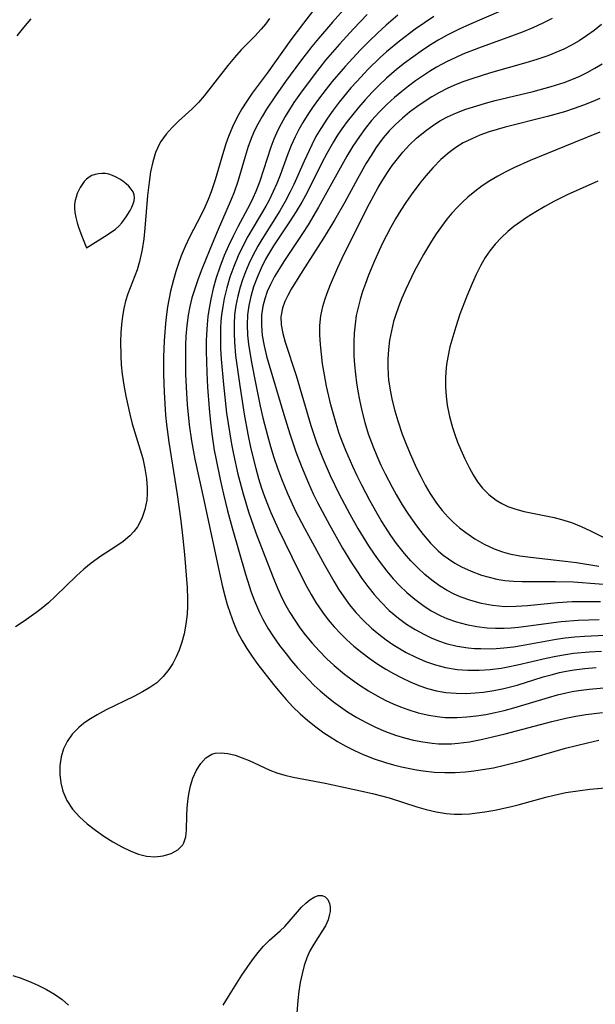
# Model space of a CAD drawing. Header units: inches. Extents: x 1073367 to 1082519, y 1569854 to 1574957.
# Tile 532 of 565: x 1080227 to 1080324, y 1573608 to 1573773. Entities that reach past the tile are written whole.
import ezdxf

# ---------------------------------------------------------------- set-up
doc = ezdxf.new("R2010")
doc.units = ezdxf.units.IN
doc.header["$MEASUREMENT"] = 0
doc.layers.add('CGG_CurvaNivelLidar_v1', color=7, linetype='Continuous', lineweight=30, true_color=0x008008)

msp = doc.modelspace()

# ---------------------------------------------------------------- linework, layer by layer
at = {"layer": 'CGG_CurvaNivelLidar_v1'}
for points in [[(1080277.0421, 1573775.0245, 72), (1080274.7727, 1573772.1601, 72), (1080272.6501, 1573769.3581, 72), (1080268.7003, 1573763.8209, 72), (1080266.2236, 1573760.4446, 72), (1080265.3182, 1573759.1439, 72), (1080264.4701, 1573757.8131, 72), (1080263.6448, 1573756.333, 72), (1080262.9117, 1573754.8068, 72), (1080262.2704, 1573753.2405, 72), (1080261.8279, 1573751.9778, 72), (1080261.4269, 1573750.6996, 72), (1080260.0505, 1573745.9867, 72), (1080259.3612, 1573743.9643, 72), (1080258.8549, 1573742.7007, 72), (1080258.2831, 1573741.4028, 72), (1080257.6693, 1573740.125, 72), (1080255.725, 1573736.3897, 72), (1080255.0153, 1573734.8627, 72), (1080254.3683, 1573733.3001, 72), (1080253.8788, 1573731.9823, 72), (1080253.4341, 1573730.6456, 72), (1080253.0392, 1573729.291, 72), (1080252.5757, 1573727.3781, 72), (1080252.0784, 1573724.7718, 72), (1080251.8858, 1573723.4554, 72), (1080251.7169, 1573721.9526, 72), (1080251.508, 1573719.0902, 72), (1080251.4132, 1573716.3772, 72), (1080251.401, 1573714.952, 72), (1080251.4124, 1573713.5255, 72), (1080251.5047, 1573710.5156, 72), (1080251.7499, 1573706.6377, 72), (1080251.8936, 1573705.0901, 72), (1080252.2583, 1573702.1448, 72), (1080253.6805, 1573693.4003, 72), (1080254.2655, 1573688.9899, 72), (1080254.6108, 1573686.0488, 72), (1080254.8784, 1573683.3903, 72), (1080255.3461, 1573677.863, 72), (1080255.427, 1573676.0024, 72), (1080255.4213, 1573674.7154, 72), (1080255.3518, 1573673.4398, 72), (1080255.1499, 1573671.7644, 72), (1080254.8349, 1573670.1243, 72), (1080254.4774, 1573668.7454, 72), (1080254.0244, 1573667.4135, 72), (1080253.5264, 1573666.2802, 72), (1080252.9426, 1573665.2003, 72), (1080252.279, 1573664.1803, 72), (1080251.3389, 1573663.0049, 72), (1080250.2608, 1573661.9675, 72), (1080249.1294, 1573661.1483, 72), (1080247.8966, 1573660.423, 72), (1080246.4316, 1573659.663, 72), (1080241.8158, 1573657.4242, 72), (1080240.317, 1573656.6193, 72), (1080238.8935, 1573655.747, 72), (1080238.0412, 1573655.1426, 72), (1080237.2461, 1573654.4958, 72), (1080236.1487, 1573653.395, 72), (1080235.2664, 1573652.171, 72), (1080234.6776, 1573650.9207, 72), (1080234.293, 1573649.5853, 72), (1080234.0816, 1573648.0654, 72), (1080234.0692, 1573646.6478, 72), (1080234.2323, 1573645.2327, 72), (1080234.5849, 1573643.8473, 72), (1080235.2579, 1573642.2978, 72), (1080236.1915, 1573640.8577, 72), (1080237.3313, 1573639.5765, 72), (1080238.6362, 1573638.4008, 72), (1080239.9985, 1573637.3442, 72), (1080241.4241, 1573636.3552, 72), (1080242.9192, 1573635.4143, 72), (1080244.4257, 1573634.5649, 72), (1080245.9237, 1573633.8368, 72), (1080247.1879, 1573633.3414, 72), (1080248.5629, 1573632.9878, 72), (1080249.9234, 1573632.8998, 72), (1080251.3579, 1573633.0575, 72), (1080252.6748, 1573633.4455, 72), (1080253.7966, 1573634.0589, 72), (1080254.631, 1573634.9132, 72), (1080254.8123, 1573635.2265, 72), (1080255.1288, 1573636.2008, 72), (1080255.2533, 1573637.3151, 72), (1080255.286, 1573639.8454, 72), (1080255.3372, 1573641.0041, 72), (1080255.4449, 1573642.1864, 72), (1080255.6172, 1573643.3705, 72), (1080255.9094, 1573644.7192, 72), (1080256.3083, 1573646.0071, 72), (1080256.8922, 1573647.3384, 72), (1080257.6135, 1573648.496, 72), (1080258.4701, 1573649.4183, 72), (1080259.4696, 1573650.0275, 72), (1080259.9989, 1573650.1841, 72), (1080261.0457, 1573650.268, 72), (1080262.1704, 1573650.1389, 72), (1080263.3501, 1573649.8452, 72), (1080264.5654, 1573649.4266, 72), (1080265.718, 1573648.9537, 72), (1080269.189, 1573647.3748, 72), (1080270.3557, 1573646.9155, 72), (1080271.6771, 1573646.5206, 72), (1080273.0478, 1573646.2094, 72), (1080278.4277, 1573645.1744, 72), (1080283.015, 1573644.2154, 72), (1080286.3146, 1573643.4734, 72), (1080289.0926, 1573642.7227, 72), (1080293.7309, 1573641.2268, 72), (1080295.2722, 1573640.7768, 72), (1080296.9481, 1573640.3821, 72), (1080298.6389, 1573640.1186, 72), (1080299.9434, 1573640.0253, 72), (1080301.2552, 1573640.0185, 72), (1080302.5717, 1573640.0863, 72), (1080303.8301, 1573640.2114, 72), (1080305.0897, 1573640.3842, 72), (1080306.749, 1573640.6691, 72), (1080309.5519, 1573641.2766, 72), (1080310.6935, 1573641.568, 72), (1080315.2838, 1573642.8569, 72), (1080316.7014, 1573643.2036, 72), (1080318.6521, 1573643.609, 72), (1080321.0239, 1573643.9878, 72), (1080322.6359, 1573644.1847, 72), (1080325.873, 1573644.475, 72)], [(1080283.1733, 1573776.2976, 72.5), (1080279.644, 1573772.337, 72.5), (1080277.31, 1573769.6015, 72.5), (1080276.2036, 1573768.2549, 72.5), (1080274.295, 1573765.8136, 72.5), (1080271.7725, 1573762.3838, 72.5), (1080270.106, 1573760.0232, 72.5), (1080268.6234, 1573757.7953, 72.5), (1080267.8543, 1573756.5524, 72.5), (1080267.1422, 1573755.2854, 72.5), (1080266.623, 1573754.2362, 72.5), (1080266.1567, 1573753.1636, 72.5), (1080265.5601, 1573751.5462, 72.5), (1080265.0381, 1573749.8983, 72.5), (1080263.7876, 1573745.6754, 72.5), (1080263.1913, 1573743.936, 72.5), (1080262.6991, 1573742.6905, 72.5), (1080260.3593, 1573737.2875, 72.5), (1080259.1152, 1573734.3246, 72.5), (1080257.6914, 1573730.7828, 72.5), (1080257.1302, 1573729.2936, 72.5), (1080256.6107, 1573727.7942, 72.5), (1080256.1528, 1573726.2796, 72.5), (1080255.7955, 1573724.8372, 72.5), (1080255.5144, 1573723.3783, 72.5), (1080255.28, 1573721.6296, 72.5), (1080255.1357, 1573719.8654, 72.5), (1080255.0703, 1573718.366, 72.5), (1080255.047, 1573715.189, 72.5), (1080255.0806, 1573713.5139, 72.5), (1080255.2213, 1573710.3255, 72.5), (1080255.3518, 1573708.4326, 72.5), (1080255.6828, 1573705.0503, 72.5), (1080256.0646, 1573702.3661, 72.5), (1080256.6342, 1573699.3204, 72.5), (1080258.1844, 1573692.2156, 72.5), (1080260.5704, 1573681.036, 72.5), (1080261.2587, 1573677.9957, 72.5), (1080261.6383, 1573676.4911, 72.5), (1080262.0513, 1573675.028, 72.5), (1080262.5137, 1573673.586, 72.5), (1080263.0831, 1573672.0491, 72.5), (1080263.7305, 1573670.5504, 72.5), (1080264.4673, 1573669.0988, 72.5), (1080265.3008, 1573667.7018, 72.5), (1080266.2116, 1573666.3471, 72.5), (1080267.1759, 1573665.0206, 72.5), (1080269.7758, 1573661.673, 72.5), (1080270.8193, 1573660.3944, 72.5), (1080271.8944, 1573659.1449, 72.5), (1080273.017, 1573657.9412, 72.5), (1080274.2336, 1573656.7674, 72.5), (1080275.5085, 1573655.655, 72.5), (1080276.8337, 1573654.6009, 72.5), (1080278.2048, 1573653.6065, 72.5), (1080279.0769, 1573653.0226, 72.5), (1080280.4527, 1573652.1687, 72.5), (1080281.8622, 1573651.3703, 72.5), (1080283.3033, 1573650.6313, 72.5), (1080284.7762, 1573649.96, 72.5), (1080286.6147, 1573649.2437, 72.5), (1080288.4913, 1573648.6293, 72.5), (1080289.8253, 1573648.2544, 72.5), (1080291.1706, 1573647.9233, 72.5), (1080293.6541, 1573647.4316, 72.5), (1080294.7872, 1573647.2596, 72.5), (1080296.6093, 1573647.0574, 72.5), (1080298.4366, 1573646.9624, 72.5), (1080300.1497, 1573646.9857, 72.5), (1080301.864, 1573647.1007, 72.5), (1080303.2735, 1573647.2509, 72.5), (1080304.6808, 1573647.4473, 72.5), (1080306.5392, 1573647.776, 72.5), (1080308.3895, 1573648.172, 72.5), (1080311.2739, 1573648.9041, 72.5), (1080318.5788, 1573651.0294, 72.5), (1080322.2624, 1573651.9487, 72.5), (1080324.1558, 1573652.3648, 72.5)], [(1080285.4062, 1573773.5757, 73), (1080283.1242, 1573771.19, 73), (1080280.8109, 1573768.6508, 73), (1080279.6396, 1573767.3071, 73), (1080278.491, 1573765.9461, 73), (1080276.5668, 1573763.5415, 73), (1080274.2807, 1573760.4644, 73), (1080273.1986, 1573758.8967, 73), (1080271.714, 1573756.5434, 73), (1080271.0348, 1573755.3414, 73), (1080270.4777, 1573754.2578, 73), (1080269.8209, 1573752.7943, 73), (1080269.3075, 1573751.4333, 73), (1080267.4947, 1573745.7643, 73), (1080266.8422, 1573744.0442, 73), (1080266.3484, 1573742.937, 73), (1080265.8111, 1573741.8459, 73), (1080263.8136, 1573738.1166, 73), (1080263.0075, 1573736.5452, 73), (1080262.2442, 1573734.9472, 73), (1080261.5353, 1573733.3217, 73), (1080260.7899, 1573731.3786, 73), (1080260.2093, 1573729.6178, 73), (1080259.7055, 1573727.8344, 73), (1080259.2807, 1573726.0323, 73), (1080258.9438, 1573724.2142, 73), (1080258.7923, 1573723.1232, 73), (1080258.6645, 1573721.8126, 73), (1080258.5428, 1573719.1713, 73), (1080258.5321, 1573717.3818, 73), (1080258.6252, 1573713.7881, 73), (1080258.7483, 1573711.3579, 73), (1080258.9995, 1573707.7974, 73), (1080259.1652, 1573706.0201, 73), (1080259.4622, 1573703.5346, 73), (1080259.8839, 1573700.8433, 73), (1080260.1844, 1573699.1925, 73), (1080260.8568, 1573695.9022, 73), (1080261.4092, 1573693.4731, 73), (1080262.0953, 1573690.6936, 73), (1080262.8421, 1573687.8512, 73), (1080265.0739, 1573680.0773, 73), (1080266.0463, 1573677.1066, 73), (1080266.5876, 1573675.6497, 73), (1080267.4136, 1573673.7078, 73), (1080267.9766, 1573672.574, 73), (1080268.8135, 1573671.1096, 73), (1080269.7678, 1573669.6286, 73), (1080270.789, 1573668.1838, 73), (1080271.8662, 1573666.7726, 73), (1080272.809, 1573665.6134, 73), (1080273.7824, 1573664.4775, 73), (1080275.6724, 1573662.4285, 73), (1080276.5875, 1573661.5185, 73), (1080277.5939, 1573660.5902, 73), (1080278.6354, 1573659.7013, 73), (1080279.7758, 1573658.8013, 73), (1080280.949, 1573657.9446, 73), (1080282.1523, 1573657.1315, 73), (1080283.6807, 1573656.1884, 73), (1080285.2473, 1573655.316, 73), (1080286.8488, 1573654.5199, 73), (1080288.4851, 1573653.8122, 73), (1080290.1543, 1573653.208, 73), (1080291.6647, 1573652.7536, 73), (1080293.1921, 1573652.3759, 73), (1080294.7323, 1573652.0781, 73), (1080296.2821, 1573651.8688, 73), (1080297.3454, 1573651.7835, 73), (1080298.4112, 1573651.7507, 73), (1080299.5111, 1573651.7758, 73), (1080300.6115, 1573651.8558, 73), (1080302.5444, 1573652.1089, 73), (1080304.4755, 1573652.4699, 73), (1080306.4049, 1573652.9047, 73), (1080308.4769, 1573653.4238, 73), (1080316.268, 1573655.494, 73), (1080318.6301, 1573656.0535, 73), (1080320.2915, 1573656.3759, 73), (1080321.9632, 1573656.6466, 73), (1080324.7883, 1573657.0129, 73)], [(1080290.5377, 1573773.4882, 73.5), (1080288.6151, 1573771.831, 73.5), (1080287.1454, 1573770.482, 73.5), (1080285.7102, 1573769.0945, 73.5), (1080284.3077, 1573767.6729, 73.5), (1080283.0249, 1573766.3126, 73.5), (1080281.77, 1573764.9276, 73.5), (1080279.6036, 1573762.4008, 73.5), (1080278.5521, 1573761.0948, 73.5), (1080277.4616, 1573759.6689, 73.5), (1080276.4155, 1573758.2175, 73.5), (1080275.4217, 1573756.7387, 73.5), (1080274.6977, 1573755.5757, 73.5), (1080274.0183, 1573754.3916, 73.5), (1080273.3919, 1573753.1834, 73.5), (1080272.7143, 1573751.6925, 73.5), (1080272.1063, 1573750.1736, 73.5), (1080270.8698, 1573746.766, 73.5), (1080270.3331, 1573745.3796, 73.5), (1080269.7447, 1573744.0148, 73.5), (1080268.9826, 1573742.4764, 73.5), (1080268.4816, 1573741.5637, 73.5), (1080265.5061, 1573736.5067, 73.5), (1080264.6612, 1573734.9137, 73.5), (1080263.8857, 1573733.285, 73.5), (1080263.144, 1573731.5059, 73.5), (1080262.4961, 1573729.6923, 73.5), (1080261.9722, 1573727.9398, 73.5), (1080261.5411, 1573726.1654, 73.5), (1080261.2809, 1573724.8055, 73.5), (1080261.0887, 1573723.4354, 73.5), (1080260.9904, 1573722.3477, 73.5), (1080260.9322, 1573721.2543, 73.5), (1080260.9031, 1573719.5126, 73.5), (1080260.9385, 1573717.7626, 73.5), (1080261.0298, 1573716.0076, 73.5), (1080261.4033, 1573711.8074, 73.5), (1080261.944, 1573707.011, 73.5), (1080262.4592, 1573703.5213, 73.5), (1080262.7588, 1573701.8415, 73.5), (1080263.0889, 1573700.1671, 73.5), (1080263.8368, 1573696.8084, 73.5), (1080264.6914, 1573693.5068, 73.5), (1080265.6035, 1573690.4968, 73.5), (1080266.8311, 1573687.0024, 73.5), (1080268.3167, 1573683.0875, 73.5), (1080269.7141, 1573679.5203, 73.5), (1080270.4545, 1573677.7611, 73.5), (1080271.2513, 1573676.0334, 73.5), (1080271.8583, 1573674.8461, 73.5), (1080272.5116, 1573673.6859, 73.5), (1080273.3159, 1573672.4038, 73.5), (1080274.1792, 1573671.1596, 73.5), (1080275.0949, 1573669.9515, 73.5), (1080276.2209, 1573668.5905, 73.5), (1080277.4066, 1573667.2789, 73.5), (1080278.6504, 1573666.021, 73.5), (1080279.9181, 1573664.8553, 73.5), (1080281.6493, 1573663.4264, 73.5), (1080282.9505, 1573662.4477, 73.5), (1080284.2852, 1573661.5166, 73.5), (1080285.6521, 1573660.6376, 73.5), (1080287.0883, 1573659.7971, 73.5), (1080288.5572, 1573659.0253, 73.5), (1080289.7609, 1573658.4602, 73.5), (1080290.9835, 1573657.9475, 73.5), (1080292.2237, 1573657.4912, 73.5), (1080293.9687, 1573656.9603, 73.5), (1080295.7371, 1573656.5483, 73.5), (1080297.1051, 1573656.3183, 73.5), (1080298.4819, 1573656.1765, 73.5), (1080299.4778, 1573656.1364, 73.5), (1080300.4769, 1573656.1449, 73.5), (1080302.0774, 1573656.2455, 73.5), (1080303.6802, 1573656.433, 73.5), (1080305.2826, 1573656.6886, 73.5), (1080306.8022, 1573656.9833, 73.5), (1080308.3159, 1573657.3278, 73.5), (1080309.9371, 1573657.7551, 73.5), (1080315.7406, 1573659.522, 73.5), (1080317.2136, 1573659.9391, 73.5), (1080318.6973, 1573660.301, 73.5), (1080319.7099, 1573660.5043, 73.5), (1080320.7287, 1573660.675, 73.5), (1080322.5369, 1573660.9085, 73.5), (1080326.1837, 1573661.2122, 73.5)], [(1080307.8077, 1573774.2303, 74.5), (1080302.5459, 1573771.9315, 74.5), (1080300.7956, 1573771.1254, 74.5), (1080298.7961, 1573770.127, 74.5), (1080297.3096, 1573769.2953, 74.5), (1080295.8566, 1573768.4062, 74.5), (1080294.4341, 1573767.4678, 74.5), (1080293.0449, 1573766.4883, 74.5), (1080291.6848, 1573765.4683, 74.5), (1080290.356, 1573764.4083, 74.5), (1080288.6856, 1573762.9687, 74.5), (1080287.4449, 1573761.8031, 74.5), (1080286.2452, 1573760.5951, 74.5), (1080285.0845, 1573759.3496, 74.5), (1080283.9638, 1573758.0689, 74.5), (1080283.0077, 1573756.9059, 74.5), (1080282.0875, 1573755.7156, 74.5), (1080281.2069, 1573754.4973, 74.5), (1080280.3715, 1573753.2485, 74.5), (1080279.8041, 1573752.3342, 74.5), (1080278.6917, 1573750.3824, 74.5), (1080277.8638, 1573748.8049, 74.5), (1080275.3893, 1573743.873, 74.5), (1080274.5038, 1573742.2521, 74.5), (1080273.5658, 1573740.6613, 74.5), (1080272.58, 1573739.1021, 74.5), (1080269.7898, 1573734.9467, 74.5), (1080268.9189, 1573733.5385, 74.5), (1080268.454, 1573732.7136, 74.5), (1080267.6925, 1573731.2052, 74.5), (1080267.0205, 1573729.6617, 74.5), (1080266.4432, 1573728.0883, 74.5), (1080265.9728, 1573726.4886, 74.5), (1080265.6447, 1573724.9667, 74.5), (1080265.4422, 1573723.4266, 74.5), (1080265.3776, 1573721.7284, 74.5), (1080265.4538, 1573720.0184, 74.5), (1080265.6139, 1573718.5125, 74.5), (1080266.0968, 1573715.4851, 74.5), (1080266.7446, 1573712.0512, 74.5), (1080267.5538, 1573708.1566, 74.5), (1080267.9967, 1573706.2127, 74.5), (1080268.7469, 1573703.251, 74.5), (1080269.2691, 1573701.4178, 74.5), (1080269.8322, 1573699.5973, 74.5), (1080270.4385, 1573697.7917, 74.5), (1080271.0941, 1573696.0045, 74.5), (1080272.0957, 1573693.5724, 74.5), (1080273.4692, 1573690.6517, 74.5), (1080274.9327, 1573687.8086, 74.5), (1080278.2731, 1573681.6641, 74.5), (1080279.8378, 1573678.9385, 74.5), (1080280.6605, 1573677.6077, 74.5), (1080281.5255, 1573676.3103, 74.5), (1080282.5046, 1573674.9798, 74.5), (1080283.5505, 1573673.707, 74.5), (1080284.8173, 1573672.347, 74.5), (1080286.1676, 1573671.0734, 74.5), (1080287.3696, 1573670.0675, 74.5), (1080288.6207, 1573669.125, 74.5), (1080289.7071, 1573668.3814, 74.5), (1080290.821, 1573667.6832, 74.5), (1080291.9599, 1573667.0324, 74.5), (1080293.5487, 1573666.228, 74.5), (1080295.1753, 1573665.5256, 74.5), (1080296.8364, 1573664.9401, 74.5), (1080298.532, 1573664.4959, 74.5), (1080300.4489, 1573664.196, 74.5), (1080302.2821, 1573664.0737, 74.5), (1080304.1309, 1573664.079, 74.5), (1080305.986, 1573664.1963, 74.5), (1080307.8387, 1573664.4196, 74.5), (1080308.9302, 1573664.6026, 74.5), (1080310.5416, 1573664.9347, 74.5), (1080315.3682, 1573666.0847, 74.5), (1080316.978, 1573666.4242, 74.5), (1080318.5982, 1573666.7064, 74.5), (1080319.9121, 1573666.8822, 74.5), (1080322.5576, 1573667.118, 74.5), (1080324.5873, 1573667.223, 74.5)], [(1080269.1175, 1573772.8988, 71.5), (1080268.4438, 1573771.9978, 71.5), (1080267.7171, 1573771.126, 71.5), (1080266.6361, 1573769.979, 71.5), (1080264.3837, 1573767.7068, 71.5), (1080263.2358, 1573766.4079, 71.5), (1080262.132, 1573765.0532, 71.5), (1080258.1981, 1573760.0055, 71.5), (1080257.2322, 1573758.8999, 71.5), (1080256.1724, 1573757.8467, 71.5), (1080253.9252, 1573755.796, 71.5), (1080252.8245, 1573754.7262, 71.5), (1080251.8148, 1573753.6011, 71.5), (1080250.9474, 1573752.3879, 71.5), (1080250.7232, 1573752.0012, 71.5), (1080250.0636, 1573750.5352, 71.5), (1080249.5832, 1573748.9631, 71.5), (1080249.2331, 1573747.3137, 71.5), (1080248.9743, 1573745.6105, 71.5), (1080248.7256, 1573743.3781, 71.5), (1080248.2855, 1573737.9209, 71.5), (1080248.0954, 1573736.1209, 71.5), (1080247.832, 1573734.3538, 71.5), (1080247.3968, 1573732.3506, 71.5), (1080246.9827, 1573730.9602, 71.5), (1080245.4283, 1573726.9418, 71.5), (1080245.0604, 1573725.7242, 71.5), (1080244.7664, 1573724.4681, 71.5), (1080244.5424, 1573723.1808, 71.5), (1080244.3783, 1573721.8029, 71.5), (1080244.2749, 1573720.4039, 71.5), (1080244.2204, 1573718.9894, 71.5), (1080244.236, 1573716.6023, 71.5), (1080244.3271, 1573715.0594, 71.5), (1080244.4831, 1573713.5134, 71.5), (1080244.7518, 1573711.6783, 71.5), (1080245.0886, 1573709.8466, 71.5), (1080245.7494, 1573706.8436, 71.5), (1080246.1677, 1573705.2331, 71.5), (1080247.9147, 1573699.4187, 71.5), (1080248.2958, 1573697.7598, 71.5), (1080248.5576, 1573696.1052, 71.5), (1080248.6817, 1573694.4686, 71.5), (1080248.6806, 1573693.5637, 71.5), (1080248.5974, 1573692.4683, 71.5), (1080248.2941, 1573690.8868, 71.5), (1080247.7769, 1573689.395, 71.5), (1080247.0361, 1573688.0256, 71.5), (1080246.4353, 1573687.2274, 71.5), (1080245.7452, 1573686.4952, 71.5), (1080244.6475, 1573685.568, 71.5), (1080243.4452, 1573684.7214, 71.5), (1080240.9012, 1573683.0839, 71.5), (1080239.3108, 1573681.9557, 71.5), (1080238.0723, 1573680.93, 71.5), (1080236.8712, 1573679.8305, 71.5), (1080233.3473, 1573676.4119, 71.5), (1080232.1591, 1573675.3259, 71.5), (1080230.9278, 1573674.2862, 71.5), (1080230.0767, 1573673.6273, 71.5), (1080228.1211, 1573672.263, 71.5), (1080226.6487, 1573671.3326, 71.5)], [(1080226.9571, 1573770.0473, 71.5), (1080228.0517, 1573771.4494, 71.5), (1080229.2835, 1573772.8798, 71.5)], [(1080296.5717, 1573773.2667, 74), (1080294.9963, 1573772.2294, 74), (1080293.4477, 1573771.1486, 74), (1080290.8195, 1573769.167, 74), (1080288.6661, 1573767.3722, 74), (1080287.6001, 1573766.4085, 74), (1080285.6084, 1573764.4655, 74), (1080283.6911, 1573762.4285, 74), (1080282.7279, 1573761.3434, 74), (1080280.7423, 1573758.9446, 74), (1080279.7356, 1573757.6232, 74), (1080278.7747, 1573756.2731, 74), (1080277.6648, 1573754.5622, 74), (1080276.8762, 1573753.2029, 74), (1080276.1591, 1573751.8218, 74), (1080274.8789, 1573749.0719, 74), (1080273.1715, 1573745.1938, 74), (1080272.582, 1573743.9474, 74), (1080271.7451, 1573742.3455, 74), (1080270.839, 1573740.7809, 74), (1080267.8012, 1573736.004, 74), (1080267.1528, 1573734.9039, 74), (1080266.2616, 1573733.2239, 74), (1080265.6525, 1573731.92, 74), (1080265.0997, 1573730.5935, 74), (1080264.6038, 1573729.2476, 74), (1080264.2148, 1573728.0409, 74), (1080263.8048, 1573726.5201, 74), (1080263.4869, 1573724.9819, 74), (1080263.2751, 1573723.4279, 74), (1080263.1819, 1573721.9136, 74), (1080263.1807, 1573720.3887, 74), (1080263.2509, 1573718.8557, 74), (1080263.4492, 1573716.6263, 74), (1080263.6375, 1573715.0543, 74), (1080264.1225, 1573711.5538, 74), (1080264.8723, 1573706.858, 74), (1080265.4884, 1573703.5098, 74), (1080266.0077, 1573701.0664, 74), (1080266.8247, 1573697.7497, 74), (1080267.2854, 1573696.1079, 74), (1080267.7895, 1573694.4809, 74), (1080268.2796, 1573693.0579, 74), (1080268.7598, 1573691.7962, 74), (1080269.3358, 1573690.4063, 74), (1080270.5793, 1573687.6616, 74), (1080273.9451, 1573680.7343, 74), (1080275.2945, 1573678.1075, 74), (1080276.0602, 1573676.7312, 74), (1080276.8664, 1573675.384, 74), (1080277.9562, 1573673.7453, 74), (1080278.9132, 1573672.4842, 74), (1080279.9046, 1573671.3176, 74), (1080280.9523, 1573670.1992, 74), (1080282.0501, 1573669.1274, 74), (1080283.1944, 1573668.1032, 74), (1080284.5352, 1573667.0099, 74), (1080285.9227, 1573665.9753, 74), (1080287.2117, 1573665.0887, 74), (1080288.5311, 1573664.2528, 74), (1080289.8331, 1573663.5, 74), (1080291.2238, 1573662.7715, 74), (1080292.6387, 1573662.1088, 74), (1080294.0765, 1573661.5214, 74), (1080295.5376, 1573661.0235, 74), (1080297.033, 1573660.6303, 74), (1080298.5504, 1573660.3592, 74), (1080300.2807, 1573660.2099, 74), (1080302.0271, 1573660.1976, 74), (1080303.4622, 1573660.2693, 74), (1080304.8986, 1573660.4084, 74), (1080306.5801, 1573660.6561, 74), (1080308.2519, 1573660.9922, 74), (1080310.5004, 1573661.5805, 74), (1080314.8488, 1573662.9275, 74), (1080316.2062, 1573663.3146, 74), (1080317.574, 1573663.6566, 74), (1080318.6668, 1573663.886, 74), (1080319.9993, 1573664.1091, 74), (1080321.8323, 1573664.3331, 74), (1080323.6781, 1573664.4868, 74)], [(1080316.3632, 1573772.9479, 75), (1080314.7746, 1573772.1371, 75), (1080313.1432, 1573771.3911, 75), (1080311.4791, 1573770.6986, 75), (1080310.0089, 1573770.1312, 75), (1080304.0419, 1573767.9544, 75), (1080301.438, 1573766.9432, 75), (1080300.1123, 1573766.3731, 75), (1080298.812, 1573765.756, 75), (1080296.9975, 1573764.7706, 75), (1080295.8246, 1573764.0587, 75), (1080294.6753, 1573763.3081, 75), (1080293.5009, 1573762.4893, 75), (1080292.3503, 1573761.6371, 75), (1080291.224, 1573760.7538, 75), (1080289.9818, 1573759.7161, 75), (1080288.7826, 1573758.6317, 75), (1080287.4434, 1573757.2923, 75), (1080286.1775, 1573755.8828, 75), (1080285.12, 1573754.5788, 75), (1080284.1253, 1573753.2239, 75), (1080283.0576, 1573751.602, 75), (1080282.0521, 1573749.9324, 75), (1080277.3044, 1573741.3881, 75), (1080275.5596, 1573738.4373, 75), (1080274.6446, 1573736.9971, 75), (1080271.4908, 1573732.3225, 75), (1080270.764, 1573731.1759, 75), (1080269.967, 1573729.8366, 75), (1080269.2531, 1573728.4747, 75), (1080268.743, 1573727.2978, 75), (1080268.3266, 1573726.0956, 75), (1080268.0125, 1573724.8716, 75), (1080267.7868, 1573723.3745, 75), (1080267.7436, 1573721.718, 75), (1080267.8956, 1573719.9835, 75), (1080268.2027, 1573718.2426, 75), (1080268.627, 1573716.5007, 75), (1080268.8968, 1573715.5486, 75), (1080271.4862, 1573706.7813, 75), (1080272.4797, 1573703.539, 75), (1080273.5041, 1573700.5433, 75), (1080274.4361, 1573698.0942, 75), (1080275.5991, 1573695.3233, 75), (1080276.4173, 1573693.5331, 75), (1080277.1279, 1573692.0798, 75), (1080279.1242, 1573688.3179, 75), (1080281.3247, 1573684.4708, 75), (1080282.8392, 1573681.9772, 75), (1080283.6811, 1573680.67, 75), (1080284.5555, 1573679.3902, 75), (1080285.5563, 1573678.0339, 75), (1080286.6083, 1573676.726, 75), (1080287.7153, 1573675.475, 75), (1080289.1343, 1573674.0604, 75), (1080290.6849, 1573672.7483, 75), (1080292.0302, 1573671.7644, 75), (1080293.4285, 1573670.8653, 75), (1080294.8749, 1573670.057, 75), (1080296.1065, 1573669.4647, 75), (1080297.3677, 1573668.9488, 75), (1080298.6578, 1573668.519, 75), (1080300.4594, 1573668.0847, 75), (1080302.2992, 1573667.8082, 75), (1080303.3693, 1573667.714, 75), (1080304.4453, 1573667.6611, 75), (1080306.3671, 1573667.6587, 75), (1080308.2919, 1573667.779, 75), (1080309.9084, 1573667.9791, 75), (1080311.5233, 1573668.2433, 75), (1080317.0093, 1573669.2365, 75), (1080318.5479, 1573669.4588, 75), (1080320.1511, 1573669.6332, 75), (1080321.761, 1573669.7576, 75), (1080325.1553, 1573669.9047, 75)], [(1080324.618, 1573771.9198, 75.5), (1080323.3926, 1573770.931, 75.5), (1080322.1058, 1573770.0101, 75.5), (1080320.8714, 1573769.2216, 75.5), (1080319.5948, 1573768.4923, 75.5), (1080318.2783, 1573767.826, 75.5), (1080316.9599, 1573767.2415, 75.5), (1080315.6106, 1573766.7145, 75.5), (1080313.7951, 1573766.0934, 75.5), (1080311.951, 1573765.529, 75.5), (1080306.0574, 1573763.8406, 75.5), (1080302.9042, 1573762.8609, 75.5), (1080301.4029, 1573762.3316, 75.5), (1080299.9306, 1573761.7478, 75.5), (1080298.8269, 1573761.252, 75.5), (1080297.5052, 1573760.5747, 75.5), (1080296.2209, 1573759.8315, 75.5), (1080294.9705, 1573759.0328, 75.5), (1080293.7527, 1573758.1864, 75.5), (1080292.5309, 1573757.2667, 75.5), (1080291.3315, 1573756.2821, 75.5), (1080290.1845, 1573755.2426, 75.5), (1080289.1019, 1573754.1398, 75.5), (1080288.1158, 1573752.9882, 75.5), (1080287.4931, 1573752.1716, 75.5), (1080286.9006, 1573751.3286, 75.5), (1080286.0721, 1573750.0485, 75.5), (1080285.2827, 1573748.7333, 75.5), (1080283.837, 1573746.1582, 75.5), (1080281.6935, 1573742.2229, 75.5), (1080279.983, 1573739.2517, 75.5), (1080278.1209, 1573736.232, 75.5), (1080274.5591, 1573730.6789, 75.5), (1080272.7356, 1573727.7084, 75.5), (1080272.1611, 1573726.6673, 75.5), (1080271.6679, 1573725.6305, 75.5), (1080271.2646, 1573724.5183, 75.5), (1080271.031, 1573723.3936, 75.5), (1080271.0061, 1573723.1315, 75.5), (1080271.0477, 1573721.7452, 75.5), (1080271.3136, 1573720.3284, 75.5), (1080271.7264, 1573718.8766, 75.5), (1080273.5629, 1573713.2915, 75.5), (1080276.01, 1573704.9452, 75.5), (1080277.0136, 1573701.9583, 75.5), (1080278.0027, 1573699.4225, 75.5), (1080279.2483, 1573696.5849, 75.5), (1080280.7729, 1573693.4496, 75.5), (1080282.5497, 1573690.122, 75.5), (1080283.8968, 1573687.7572, 75.5), (1080285.6654, 1573684.851, 75.5), (1080286.5964, 1573683.4355, 75.5), (1080287.4258, 1573682.2557, 75.5), (1080288.7045, 1573680.5997, 75.5), (1080289.7761, 1573679.3515, 75.5), (1080290.9005, 1573678.1598, 75.5), (1080292.0775, 1573677.0314, 75.5), (1080293.3776, 1573675.9206, 75.5), (1080294.7362, 1573674.8994, 75.5), (1080296.1536, 1573673.9811, 75.5), (1080297.7357, 1573673.1352, 75.5), (1080298.7528, 1573672.6891, 75.5), (1080300.3419, 1573672.1312, 75.5), (1080302.0269, 1573671.683, 75.5), (1080303.7452, 1573671.3533, 75.5), (1080305.4873, 1573671.1437, 75.5), (1080306.9028, 1573671.0674, 75.5), (1080308.3245, 1573671.0746, 75.5), (1080309.5221, 1573671.1435, 75.5), (1080310.7221, 1573671.2557, 75.5), (1080317.8747, 1573672.178, 75.5), (1080320.6934, 1573672.4162, 75.5), (1080324.2253, 1573672.5546, 75.5)], [(1080324.4389, 1573675.4718, 76), (1080322.6783, 1573675.4896, 76), (1080319.6925, 1573675.4612, 76), (1080317.2186, 1573675.334, 76), (1080312.2192, 1573674.823, 76), (1080310.3575, 1573674.6809, 76), (1080308.5072, 1573674.6572, 76), (1080306.3589, 1573674.8495, 76), (1080304.5303, 1573675.1938, 76), (1080302.7335, 1573675.6861, 76), (1080300.9817, 1573676.324, 76), (1080299.8866, 1573676.815, 76), (1080298.822, 1573677.3722, 76), (1080297.5162, 1573678.1789, 76), (1080296.2646, 1573679.0814, 76), (1080295.0657, 1573680.0671, 76), (1080293.8779, 1573681.1683, 76), (1080292.7449, 1573682.3387, 76), (1080291.6665, 1573683.5704, 76), (1080290.3538, 1573685.2448, 76), (1080289.408, 1573686.5698, 76), (1080288.5035, 1573687.9298, 76), (1080287.7866, 1573689.0738, 76), (1080287.0926, 1573690.2347, 76), (1080285.8704, 1573692.3975, 76), (1080284.5367, 1573694.9467, 76), (1080283.7678, 1573696.5149, 76), (1080283.0275, 1573698.0955, 76), (1080281.8609, 1573700.7656, 76), (1080281.297, 1573702.1777, 76), (1080280.775, 1573703.6034, 76), (1080280.2372, 1573705.2531, 76), (1080279.7841, 1573706.8084, 76), (1080279.371, 1573708.3729, 76), (1080278.6499, 1573711.5157, 76), (1080278.2842, 1573713.4056, 76), (1080277.9874, 1573715.2197, 76), (1080277.7704, 1573716.8588, 76), (1080277.6123, 1573718.4824, 76), (1080277.5262, 1573720.0839, 76), (1080277.5312, 1573721.6556, 76), (1080277.6716, 1573723.2606, 76), (1080277.9989, 1573724.8111, 76), (1080278.3301, 1573725.9382, 76), (1080278.7198, 1573727.0662, 76), (1080279.2768, 1573728.4894, 76), (1080280.5387, 1573731.3441, 76), (1080281.6099, 1573733.589, 76), (1080285.832, 1573742.0124, 76), (1080287.2935, 1573744.7131, 76), (1080288.032, 1573745.9632, 76), (1080288.8107, 1573747.1824, 76), (1080289.6286, 1573748.351, 76), (1080290.4913, 1573749.4812, 76), (1080291.3952, 1573750.572, 76), (1080292.5092, 1573751.7969, 76), (1080293.6902, 1573752.9461, 76), (1080295.097, 1573754.1175, 76), (1080296.5904, 1573755.1755, 76), (1080297.7064, 1573755.8623, 76), (1080298.862, 1573756.4844, 76), (1080300.3775, 1573757.172, 76), (1080301.9436, 1573757.7698, 76), (1080303.5642, 1573758.3048, 76), (1080305.1973, 1573758.7841, 76), (1080306.8499, 1573759.2263, 76), (1080313.1556, 1573760.7454, 76), (1080316.1734, 1573761.541, 76), (1080318.3588, 1573762.239, 76), (1080319.6617, 1573762.7341, 76), (1080320.9553, 1573763.2962, 76), (1080322.2172, 1573763.9164, 76), (1080323.4871, 1573764.6182, 76), (1080324.718, 1573765.3779, 76)], [(1080324.2908, 1573759.5807, 76.5), (1080323.1612, 1573759.0762, 76.5), (1080321.6053, 1573758.4469, 76.5), (1080320.0218, 1573757.8742, 76.5), (1080318.415, 1573757.3551, 76.5), (1080315.5675, 1573756.5613, 76.5), (1080308.5184, 1573754.7779, 76.5), (1080305.8266, 1573753.9686, 76.5), (1080304.2831, 1573753.4162, 76.5), (1080302.7868, 1573752.7838, 76.5), (1080301.5022, 1573752.1341, 76.5), (1080300.2752, 1573751.3959, 76.5), (1080299.1189, 1573750.5653, 76.5), (1080297.7403, 1573749.3706, 76.5), (1080296.4506, 1573748.0589, 76.5), (1080295.2253, 1573746.6628, 76.5), (1080294.3788, 1573745.6253, 76.5), (1080292.7617, 1573743.4676, 76.5), (1080291.8922, 1573742.1936, 76.5), (1080291.056, 1573740.8919, 76.5), (1080290.1744, 1573739.441, 76.5), (1080289.3297, 1573737.9659, 76.5), (1080288.0039, 1573735.4238, 76.5), (1080286.6381, 1573732.4645, 76.5), (1080285.6414, 1573730.0279, 76.5), (1080285.1396, 1573728.6777, 76.5), (1080284.6737, 1573727.3205, 76.5), (1080284.2637, 1573726.0029, 76.5), (1080283.9061, 1573724.6768, 76.5), (1080283.6176, 1573723.3387, 76.5), (1080283.3974, 1573721.8688, 76.5), (1080283.264, 1573720.3848, 76.5), (1080283.204, 1573718.8907, 76.5), (1080283.2293, 1573716.6006, 76.5), (1080283.3156, 1573715.0531, 76.5), (1080283.4578, 1573713.5058, 76.5), (1080283.6411, 1573712.0745, 76.5), (1080283.8689, 1573710.6468, 76.5), (1080284.1365, 1573709.2238, 76.5), (1080284.5387, 1573707.3915, 76.5), (1080285.0369, 1573705.465, 76.5), (1080285.6188, 1573703.5619, 76.5), (1080286.4137, 1573701.3814, 76.5), (1080287.0438, 1573699.8487, 76.5), (1080287.7185, 1573698.3335, 76.5), (1080288.4351, 1573696.8372, 76.5), (1080289.5872, 1573694.6245, 76.5), (1080290.2666, 1573693.4034, 76.5), (1080291.2781, 1573691.7067, 76.5), (1080292.3448, 1573690.0521, 76.5), (1080293.6538, 1573688.1892, 76.5), (1080294.8002, 1573686.7102, 76.5), (1080296.0136, 1573685.3107, 76.5), (1080297.3118, 1573684.0176, 76.5), (1080298.15, 1573683.2995, 76.5), (1080298.9962, 1573682.6625, 76.5), (1080300.0811, 1573681.9593, 76.5), (1080301.2129, 1573681.3321, 76.5), (1080302.8345, 1573680.5809, 76.5), (1080304.5137, 1573679.9587, 76.5), (1080305.8052, 1573679.5799, 76.5), (1080307.1188, 1573679.2803, 76.5), (1080308.4514, 1573679.0654, 76.5), (1080309.8911, 1573678.9319, 76.5), (1080311.3455, 1573678.8728, 76.5), (1080316.9312, 1573678.885, 76.5), (1080319.9049, 1573678.8048, 76.5), (1080328.4781, 1573678.1728, 76.5)], [(1080324.2906, 1573753.9569, 77), (1080319.9418, 1573752.1338, 77), (1080312.6839, 1573749.2128, 77), (1080309.9419, 1573747.9888, 77), (1080308.6022, 1573747.3258, 77), (1080307.2592, 1573746.5991, 77), (1080305.9522, 1573745.8189, 77), (1080304.6657, 1573744.9649, 77), (1080303.426, 1573744.0501, 77), (1080302.2379, 1573743.0729, 77), (1080301.3531, 1573742.2668, 77), (1080300.5048, 1573741.4219, 77), (1080299.5961, 1573740.4275, 77), (1080298.7334, 1573739.3896, 77), (1080297.8341, 1573738.2015, 77), (1080296.9799, 1573736.9746, 77), (1080296.163, 1573735.7168, 77), (1080294.8459, 1573733.5163, 77), (1080293.3072, 1573730.6474, 77), (1080291.8848, 1573727.7203, 77), (1080291.2281, 1573726.2371, 77), (1080290.6478, 1573724.7851, 77), (1080290.139, 1573723.313, 77), (1080289.8531, 1573722.3372, 77), (1080289.4776, 1573720.7796, 77), (1080289.1895, 1573719.2055, 77), (1080288.9882, 1573717.6203, 77), (1080288.8789, 1573716.0285, 77), (1080288.8626, 1573714.882, 77), (1080288.9279, 1573713.3742, 77), (1080289.0083, 1573712.5444, 77), (1080289.2669, 1573710.8248, 77), (1080289.6256, 1573709.1137, 77), (1080290.0615, 1573707.4113, 77), (1080290.5586, 1573705.7186, 77), (1080291.3026, 1573703.4963, 77), (1080291.941, 1573701.834, 77), (1080292.6313, 1573700.1913, 77), (1080293.7003, 1573697.8299, 77), (1080294.3978, 1573696.395, 77), (1080295.1364, 1573694.9889, 77), (1080295.9297, 1573693.6227, 77), (1080296.4695, 1573692.7804, 77), (1080297.038, 1573691.9614, 77), (1080297.9577, 1573690.766, 77), (1080298.949, 1573689.6393, 77), (1080299.8825, 1573688.7143, 77), (1080300.8682, 1573687.8489, 77), (1080301.8991, 1573687.0412, 77), (1080303.4124, 1573686.0072, 77), (1080304.996, 1573685.098, 77), (1080306.647, 1573684.3335, 77), (1080308.0284, 1573683.8406, 77), (1080309.235, 1573683.5134, 77), (1080310.9526, 1573683.1745, 77), (1080312.7038, 1573682.9267, 77), (1080318.545, 1573682.2955, 77), (1080320.4196, 1573682.0343, 77), (1080324.1688, 1573681.4512, 77)], [(1080323.9726, 1573745.7326, 77.5), (1080318.8428, 1573743.4572, 77.5), (1080316.626, 1573742.3526, 77.5), (1080315.1044, 1573741.5224, 77.5), (1080313.6143, 1573740.6499, 77.5), (1080312.1609, 1573739.7343, 77.5), (1080311.0428, 1573738.9758, 77.5), (1080309.9615, 1573738.1795, 77.5), (1080308.9273, 1573737.3354, 77.5), (1080307.8236, 1573736.3083, 77.5), (1080306.8011, 1573735.2074, 77.5), (1080305.9358, 1573734.1262, 77.5), (1080305.1509, 1573732.9845, 77.5), (1080304.3481, 1573731.601, 77.5), (1080303.6267, 1573730.1592, 77.5), (1080302.9574, 1573728.6765, 77.5), (1080302.0751, 1573726.5576, 77.5), (1080300.9437, 1573723.5425, 77.5), (1080300.2367, 1573721.4388, 77.5), (1080299.7205, 1573719.7582, 77.5), (1080299.263, 1573718.0688, 77.5), (1080298.8912, 1573716.3679, 77.5), (1080298.6947, 1573715.1423, 77.5), (1080298.5643, 1573713.9113, 77.5), (1080298.5101, 1573712.8502, 77.5), (1080298.522, 1573711.3438, 77.5), (1080298.6285, 1573709.8394, 77.5), (1080298.8251, 1573708.3423, 77.5), (1080299.1988, 1573706.4635, 77.5), (1080299.6938, 1573704.6126, 77.5), (1080300.0705, 1573703.4369, 77.5), (1080300.5418, 1573702.1346, 77.5), (1080301.0602, 1573700.8592, 77.5), (1080301.7391, 1573699.3731, 77.5), (1080302.466, 1573697.9374, 77.5), (1080303.1454, 1573696.7128, 77.5), (1080303.8792, 1573695.5541, 77.5), (1080304.6989, 1573694.4863, 77.5), (1080305.7712, 1573693.4074, 77.5), (1080306.9752, 1573692.4837, 77.5), (1080307.9214, 1573691.9135, 77.5), (1080308.9212, 1573691.4344, 77.5), (1080310.2677, 1573690.9559, 77.5), (1080311.6726, 1573690.5886, 77.5), (1080316.6567, 1573689.5835, 77.5), (1080317.9283, 1573689.2562, 77.5), (1080319.5718, 1573688.7145, 77.5), (1080321.182, 1573688.065, 77.5), (1080322.7577, 1573687.3358, 77.5), (1080325.5354, 1573685.9361, 77.5)], [(1080261.3491, 1573608.1204, 71.5), (1080262.268, 1573609.5361, 71.5), (1080264.4728, 1573613.0939, 71.5), (1080265.3569, 1573614.4255, 71.5), (1080266.2669, 1573615.7005, 71.5), (1080267.1862, 1573616.8875, 71.5), (1080268.1274, 1573617.9858, 71.5), (1080269.0909, 1573618.971, 71.5), (1080270.8659, 1573620.5069, 71.5), (1080271.6895, 1573621.2646, 71.5), (1080272.4128, 1573622.0602, 71.5), (1080273.7676, 1573623.7107, 71.5), (1080274.451, 1573624.458, 71.5), (1080275.1565, 1573625.1311, 71.5), (1080275.8682, 1573625.7016, 71.5), (1080276.5858, 1573626.1458, 71.5), (1080277.2681, 1573626.4093, 71.5), (1080277.8884, 1573626.4464, 71.5), (1080278.4302, 1573626.2143, 71.5), (1080278.8551, 1573625.7484, 71.5), (1080279.1371, 1573625.0992, 71.5), (1080279.2421, 1573624.4601, 71.5), (1080279.2262, 1573623.7527, 71.5), (1080279.1054, 1573623.0742, 71.5), (1080278.8892, 1573622.3747, 71.5), (1080278.4442, 1573621.385, 71.5), (1080277.872, 1573620.3967, 71.5), (1080276.4935, 1573618.3254, 71.5), (1080275.8483, 1573617.2026, 71.5), (1080275.3247, 1573616.002, 71.5), (1080274.8986, 1573614.7093, 71.5), (1080274.5502, 1573613.3455, 71.5), (1080274.2601, 1573611.9054, 71.5), (1080274.0259, 1573610.4232, 71.5), (1080273.8428, 1573608.9102, 71.5), (1080273.6617, 1573606.7849, 71.5)], [(1080226.2365, 1573613.0886, 71.5), (1080227.5755, 1573612.6086, 71.5), (1080229.3766, 1573611.8812, 71.5), (1080230.4103, 1573611.4227, 71.5), (1080231.8379, 1573610.7324, 71.5), (1080233.1891, 1573609.9669, 71.5), (1080234.433, 1573609.081, 71.5), (1080235.5003, 1573608.0946, 71.5)]]:
    msp.add_polyline3d(points, dxfattribs=at)
msp.add_polyline3d([(1080238.5, 1573734.6374, 71.5), (1080241.9931, 1573736.7907, 71.5), (1080243.3488, 1573737.7563, 71.5), (1080243.9287, 1573738.2547, 71.5), (1080244.4192, 1573738.7711, 71.5), (1080245.1697, 1573739.8018, 71.5), (1080245.8076, 1573740.8736, 71.5), (1080246.0786, 1573741.4096, 71.5), (1080246.3029, 1573741.9405, 71.5), (1080246.4643, 1573742.4624, 71.5), (1080246.5418, 1573742.9706, 71.5), (1080246.5082, 1573743.4596, 71.5), (1080246.3224, 1573743.9635, 71.5), (1080246.0106, 1573744.4417, 71.5), (1080245.6073, 1573744.8972, 71.5), (1080245.1376, 1573745.3298, 71.5), (1080244.6196, 1573745.7367, 71.5), (1080244.066, 1573746.1117, 71.5), (1080243.4853, 1573746.4446, 71.5), (1080242.8827, 1573746.7206, 71.5), (1080242.2608, 1573746.9189, 71.5), (1080241.6834, 1573747.0148, 71.5), (1080241.1013, 1573747.0366, 71.5), (1080240.5245, 1573746.9914, 71.5), (1080239.9639, 1573746.8809, 71.5), (1080239.4316, 1573746.7011, 71.5), (1080238.9417, 1573746.4426, 71.5), (1080238.5089, 1573746.0995, 71.5), (1080238.1245, 1573745.6852, 71.5), (1080237.7806, 1573745.2169, 71.5), (1080237.4727, 1573744.7079, 71.5), (1080236.9891, 1573743.6717, 71.5), (1080236.7933, 1573743.1015, 71.5), (1080236.6406, 1573742.5173, 71.5), (1080236.5366, 1573741.9233, 71.5), (1080236.4963, 1573741.3054, 71.5), (1080236.5609, 1573740.5269, 71.5), (1080236.7245, 1573739.6741, 71.5), (1080236.9601, 1573738.7847, 71.5), (1080237.2415, 1573737.8956, 71.5), (1080237.8406, 1573736.2654, 71.5)], close=True, dxfattribs=at)

doc.saveas('drawing.dxf')
